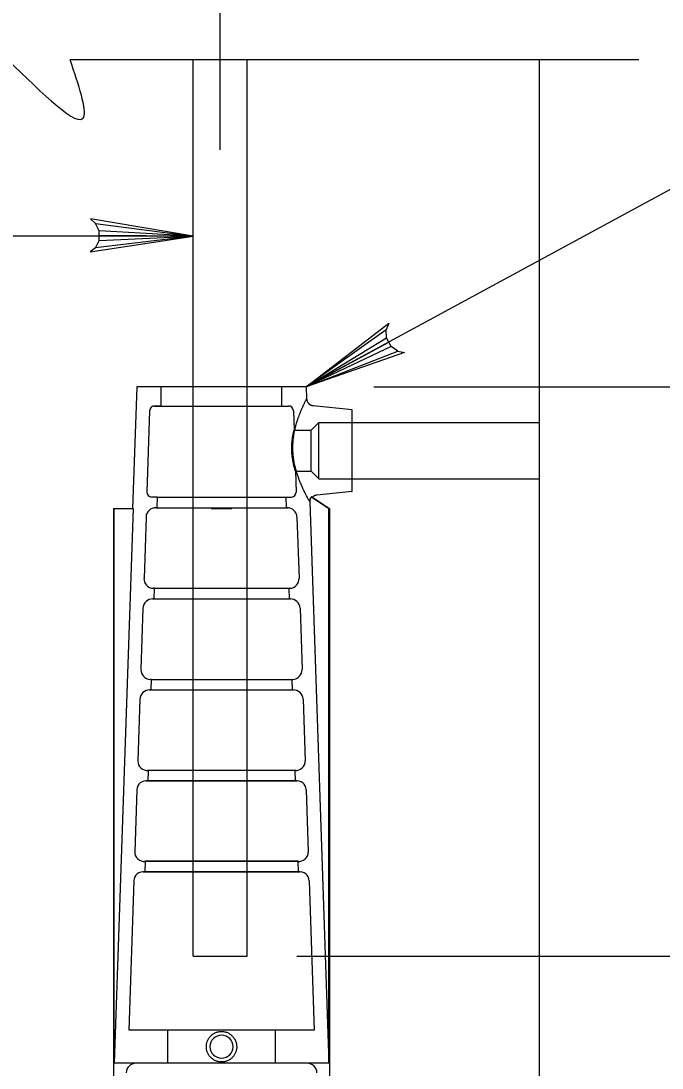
# Model space of a CAD drawing. Extents: x 641328 to 643024, y 298283 to 300065.
# Drawn here: x 641791.7 to 641815.37, y 299030.41 to 299069.09 of the extents above; entities that cross this region are included whole.
import ezdxf

# ---------------------------------------------------------------- set-up
doc = ezdxf.new("R2010")
doc.units = 0
doc.layers.add('2', color=7, linetype='Continuous')

msp = doc.modelspace()

# ---------------------------------------------------------------- linework, layer by layer
at = {"layer": '2'}
for p, q in [((641799.056, 299064.334), (641799.056, 299082.704)), ((641814.517, 299067.66), (641793.517, 299067.66)), ((641798.056, 299034.542), (641798.056, 299067.66)), ((641800.056, 299034.542), (641800.056, 299067.66)), ((641798.056, 299061.147), (641794.261, 299061.781)), ((641794.261, 299061.781), (641794.457, 299061.605)), ((641794.585, 299061.343), (641794.457, 299061.605)), ((641794.457, 299061.605), (641798.056, 299061.147)), ((641794.582, 299060.981), (641794.585, 299061.343)), ((641798.056, 299061.147), (641794.585, 299061.343)), ((641798.056, 299061.147), (641782.354, 299061.147)), ((641794.254, 299060.557), (641798.056, 299061.147)), ((641798.056, 299061.147), (641794.446, 299060.717)), ((641794.446, 299060.717), (641794.582, 299060.981)), ((641794.582, 299060.981), (641798.056, 299061.147)), ((641798.056, 299061.147), (641794.583, 299061.162)), ((641794.446, 299060.717), (641794.254, 299060.557)), ((641802.234, 299055.572), (641805.278, 299057.925)), ((641805.278, 299057.925), (641805.189, 299057.677)), ((641805.189, 299057.677), (641802.234, 299055.572)), ((641802.234, 299055.572), (641805.2, 299057.386)), ((641805.2, 299057.386), (641805.189, 299057.677)), ((641805.373, 299057.068), (641805.2, 299057.386)), ((641802.234, 299055.572), (641805.287, 299057.227)), ((641805.373, 299057.068), (641802.234, 299055.572)), ((641805.618, 299056.899), (641805.373, 299057.068)), ((641802.234, 299055.572), (641805.618, 299056.899)), ((641805.864, 299056.85), (641802.234, 299055.572)), ((641805.618, 299056.899), (641805.864, 299056.85)), ((641795.975, 299055.572), (641795.821, 299051.082)), ((641802.234, 299055.572), (641795.975, 299055.572)), ((641796.871, 299054.861), (641796.871, 299055.572)), ((641801.338, 299054.861), (641801.338, 299055.572)), ((641802.234, 299055.572), (641802.249, 299055.135)), ((641804.734, 299055.572), (641825.398, 299055.572)), ((641796.45, 299054.696), (641796.349, 299051.688)), ((641796.627, 299054.868), (641801.582, 299054.868)), ((641796.847, 299054.861), (641796.633, 299054.868)), ((641796.847, 299054.861), (641801.362, 299054.861)), ((641801.362, 299054.861), (641801.576, 299054.868)), ((641801.76, 299054.696), (641801.784, 299053.979)), ((641803.928, 299054.732), (641802.489, 299054.879)), ((641803.928, 299053.219), (641803.928, 299054.732)), ((641801.784, 299053.979), (641802.418, 299053.979)), ((641802.418, 299053.979), (641802.696, 299054.256)), ((641802.418, 299053.219), (641802.418, 299053.979)), ((641802.696, 299053.219), (641802.696, 299054.256)), ((641802.696, 299054.256), (641803.928, 299054.256)), ((641803.928, 299054.256), (641810.845, 299054.256)), ((641802.418, 299052.46), (641802.418, 299053.219)), ((641802.696, 299052.183), (641802.696, 299053.219)), ((641803.928, 299051.707), (641803.928, 299053.219)), ((641801.835, 299052.46), (641801.861, 299051.688)), ((641801.835, 299052.46), (641802.418, 299052.46)), ((641802.418, 299052.46), (641802.696, 299052.183)), ((641802.696, 299052.183), (641803.928, 299052.183)), ((641803.928, 299052.183), (641810.845, 299052.183)), ((641803.928, 299051.707), (641802.62, 299051.573)), ((641796.734, 299051.497), (641796.52, 299051.504)), ((641796.734, 299051.497), (641796.721, 299051.104)), ((641796.734, 299051.497), (641801.475, 299051.497)), ((641801.475, 299051.497), (641801.689, 299051.504)), ((641801.475, 299051.497), (641801.488, 299051.104)), ((641802.364, 299051.327), (641803.07, 299030.591)), ((641802.428, 299051.512), (641803.07, 299051.082)), ((641802.462, 299051.5), (641803.088, 299051.082)), ((641795.121, 299051.082), (641795.121, 299004.614)), ((641795.121, 299051.082), (641795.14, 299051.082)), ((641795.837, 299051.082), (641795.14, 299030.591)), ((641795.14, 299030.591), (641795.14, 299051.082)), ((641795.14, 299051.082), (641795.837, 299051.082)), ((641796.673, 299051.106), (641801.536, 299051.106)), ((641796.721, 299051.104), (641796.685, 299051.106)), ((641796.721, 299051.104), (641801.488, 299051.104)), ((641798.723, 299051.082), (641799.486, 299051.082)), ((641801.488, 299051.104), (641801.524, 299051.106)), ((641803.07, 299030.591), (641803.07, 299051.082)), ((641803.07, 299051.082), (641803.088, 299051.082)), ((641803.088, 299051.082), (641803.088, 299012.175)), ((641796.317, 299050.762), (641796.242, 299048.502)), ((641801.892, 299050.762), (641801.968, 299048.502)), ((641796.621, 299048.134), (641796.585, 299048.135)), ((641796.621, 299048.134), (641796.608, 299047.741)), ((641796.621, 299048.134), (641801.588, 299048.134)), ((641801.588, 299048.134), (641801.624, 299048.135)), ((641801.588, 299048.134), (641801.601, 299047.741)), ((641796.56, 299047.743), (641801.649, 299047.743)), ((641796.608, 299047.741), (641796.572, 299047.742)), ((641796.608, 299047.741), (641801.601, 299047.741)), ((641801.601, 299047.741), (641801.637, 299047.742)), ((641796.204, 299047.399), (641796.129, 299045.139)), ((641802.005, 299047.399), (641802.081, 299045.139)), ((641796.508, 299044.77), (641796.472, 299044.772)), ((641796.508, 299044.77), (641796.495, 299044.378)), ((641796.508, 299044.77), (641801.701, 299044.77)), ((641801.701, 299044.77), (641801.737, 299044.772)), ((641801.701, 299044.77), (641801.714, 299044.378)), ((641796.447, 299044.379), (641801.762, 299044.379)), ((641796.495, 299044.378), (641796.459, 299044.379)), ((641796.495, 299044.378), (641801.714, 299044.378)), ((641801.714, 299044.378), (641801.75, 299044.379)), ((641796.091, 299044.036), (641796.015, 299041.763)), ((641802.118, 299044.036), (641802.194, 299041.763)), ((641801.851, 299041.408), (641796.358, 299041.408)), ((641796.395, 299041.41), (641796.382, 299041.018)), ((641801.814, 299041.41), (641796.395, 299041.41)), ((641801.814, 299041.41), (641801.827, 299041.018)), ((641796.322, 299041.023), (641801.887, 299041.023)), ((641801.827, 299041.018), (641796.382, 299041.018)), ((641795.979, 299040.692), (641795.902, 299038.402)), ((641802.23, 299040.692), (641802.307, 299038.402)), ((641801.964, 299038.048), (641796.245, 299038.048)), ((641796.282, 299038.05), (641796.269, 299037.657)), ((641801.927, 299038.05), (641796.282, 299038.05)), ((641801.927, 299038.05), (641801.94, 299037.657)), ((641796.209, 299037.663), (641802, 299037.663)), ((641801.94, 299037.657), (641796.269, 299037.657)), ((641795.866, 299037.331), (641795.681, 299031.814)), ((641802.343, 299037.331), (641802.528, 299031.814)), ((641798.056, 299034.542), (641800.056, 299034.542)), ((641801.889, 299034.542), (641825.398, 299034.542)), ((641802.528, 299031.814), (641795.681, 299031.814)), ((641798.723, 299030.591), (641795.14, 299030.591)), ((641799.486, 299030.591), (641798.723, 299030.591)), ((641803.07, 299030.591), (641799.486, 299030.591))]:
    msp.add_line(p, q, dxfattribs=at)
for points in [[(641810.845, 299004.614), (641810.845, 299067.66)], [(641828.285, 299067.246), (641823.765, 299067.246), (641802.234, 299055.572)]]:
    msp.add_lwpolyline(points, dxfattribs=at)
for centre, radius, start, end in [((641796.627, 299054.69), 0.178, 88.0756, 178.0756), ((641801.582, 299054.69), 0.178, 1.9244, 91.9244), ((641796.526, 299051.682), 0.178, 178.0756, 268.0756), ((641801.683, 299051.682), 0.178, 271.9244, 1.9244), ((641796.673, 299050.75), 0.356, 88.0756, 178.0756), ((641801.536, 299050.75), 0.356, 1.9244, 91.9244), ((641796.597, 299048.49), 0.356, 178.0756, 268.0756), ((641801.612, 299048.49), 0.356, 271.9244, 1.9244), ((641796.56, 299047.387), 0.356, 88.0756, 178.0756), ((641801.649, 299047.387), 0.356, 1.9244, 91.9244), ((641796.484, 299045.127), 0.356, 178.0756, 268.0756), ((641801.725, 299045.127), 0.356, 271.9244, 1.9244), ((641796.447, 299044.024), 0.356, 88.0756, 178.0756), ((641801.762, 299044.024), 0.356, 1.9244, 91.9244), ((641796.358, 299041.751), 0.343, 178.0756, 276.282), ((641801.851, 299041.751), 0.343, 263.718, 1.9244), ((641796.322, 299040.68), 0.343, 79.8693, 178.0756), ((641801.887, 299040.68), 0.343, 1.9244, 100.1307), ((641796.245, 299038.39), 0.343, 178.0756, 276.282), ((641801.964, 299038.39), 0.343, 263.718, 1.9244), ((641796.209, 299037.32), 0.343, 79.8693, 178.0756), ((641802, 299037.32), 0.343, 1.9244, 100.1307), ((641799.105, 299031.203), 0.427, 360, 180), ((641799.105, 299031.203), 0.427, 180, 360), ((641795.94, 299030.235), 0.356, 90, 180), ((641802.27, 299030.235), 0.356, 360, 90)]:
    msp.add_arc(centre, radius, start, end, dxfattribs=at)
msp.add_spline([(641788.893, 299067.66), (641788.393, 299069.785), (641794.017, 299065.535), (641793.517, 299067.66)], degree=3, dxfattribs=at)
for points, degree in [([(641802.351, 299051.351), (641802.343, 299051.366), (641802.333, 299051.383), (641802.312, 299051.422), (641802.3, 299051.443), (641802.262, 299051.515), (641802.232, 299051.572), (641802.183, 299051.671), (641802.166, 299051.706), (641802.131, 299051.779), (641802.113, 299051.818), (641802.077, 299051.897), (641802.059, 299051.939), (641802.023, 299052.025), (641802.005, 299052.07), (641801.951, 299052.209), (641801.916, 299052.306), (641801.854, 299052.511), (641801.825, 299052.62), (641801.78, 299052.841), (641801.762, 299052.955), (641801.741, 299053.188), (641801.738, 299053.304), (641801.743, 299053.477), (641801.746, 299053.535), (641801.756, 299053.649), (641801.763, 299053.706), (641801.787, 299053.872), (641801.809, 299053.979), (641801.848, 299054.132), (641801.861, 299054.183), (641801.89, 299054.28), (641801.905, 299054.327), (641801.951, 299054.463), (641801.982, 299054.547), (641802.03, 299054.665), (641802.045, 299054.702), (641802.076, 299054.773), (641802.09, 299054.806), (641802.119, 299054.869), (641802.132, 299054.898), (641802.158, 299054.952), (641802.17, 299054.976), (641802.202, 299055.043), (641802.22, 299055.077), (641802.237, 299055.112), (641802.242, 299055.121), (641802.248, 299055.133), (641802.249, 299055.135), (641802.249, 299055.135)], 3), ([(641802.249, 299055.135), (641802.25, 299055.12), (641802.252, 299055.104), (641802.255, 299055.088), (641802.259, 299055.072), (641802.263, 299055.057), (641802.269, 299055.042), (641802.276, 299055.028), (641802.283, 299055.014), (641802.292, 299055), (641802.3, 299054.987), (641802.31, 299054.974), (641802.321, 299054.962), (641802.332, 299054.951), (641802.344, 299054.94), (641802.357, 299054.931), (641802.369, 299054.921), (641802.383, 299054.913), (641802.397, 299054.906), (641802.412, 299054.899), (641802.427, 299054.893), (641802.442, 299054.888), (641802.457, 299054.884), (641802.473, 299054.881), (641802.489, 299054.879)], 3), ([(641801.7, 299053.219), (641801.699, 299053.269), (641801.698, 299053.319), (641801.701, 299053.416), (641801.703, 299053.465), (641801.71, 299053.557), (641801.715, 299053.6), (641801.725, 299053.683), (641801.731, 299053.722), (641801.74, 299053.774), (641801.743, 299053.791), (641801.749, 299053.822), (641801.752, 299053.837), (641801.76, 299053.878), (641801.765, 299053.902), (641801.774, 299053.94), (641801.778, 299053.954), (641801.782, 299053.974), (641801.784, 299053.979), (641801.784, 299053.979)], 3), ([(641801.835, 299052.46), (641801.835, 299052.46), (641801.833, 299052.465), (641801.827, 299052.485), (641801.823, 299052.499), (641801.812, 299052.537), (641801.805, 299052.561), (641801.79, 299052.616), (641801.782, 299052.648), (641801.77, 299052.7), (641801.765, 299052.719), (641801.757, 299052.757), (641801.753, 299052.777), (641801.741, 299052.838), (641801.734, 299052.882), (641801.72, 299052.974), (641801.714, 299053.022), (641801.708, 299053.095), (641801.706, 299053.119), (641801.703, 299053.169), (641801.701, 299053.194), (641801.7, 299053.219)], 3), ([(641802.62, 299051.573), (641802.603, 299051.571), (641802.587, 299051.568), (641802.571, 299051.563), (641802.555, 299051.558), (641802.539, 299051.552), (641802.524, 299051.544), (641802.51, 299051.537), (641802.495, 299051.528), (641802.482, 299051.517), (641802.475, 299051.512), (641802.468, 299051.506), (641802.462, 299051.5)], 3), ([(641802.364, 299051.327), (641802.363, 299051.361), (641802.368, 299051.394), (641802.384, 299051.441), (641802.391, 299051.456), (641802.407, 299051.485), (641802.417, 299051.499), (641802.428, 299051.512)], 3), ([(641802.428, 299051.512), (641802.417, 299051.499), (641802.407, 299051.486), (641802.391, 299051.457), (641802.384, 299051.441), (641802.374, 299051.41), (641802.37, 299051.393), (641802.365, 299051.361), (641802.364, 299051.344), (641802.364, 299051.327)], 3), ([(641802.428, 299051.512), (641802.45, 299051.504), (641802.462, 299051.5), (641802.462, 299051.5), (641802.462, 299051.5), (641802.462, 299051.5)], 3), ([(641802.462, 299051.5), (641802.462, 299051.5), (641802.459, 299051.501), (641802.447, 299051.505), (641802.439, 299051.508), (641802.428, 299051.512)], 3), ([(641797.113, 299031.814), (641797.113, 299031.407), (641797.113, 299030.999), (641797.113, 299030.591)], 2), ([(641798.544, 299031.203), (641798.544, 299031.239), (641798.547, 299031.276), (641798.562, 299031.348), (641798.573, 299031.384), (641798.601, 299031.452), (641798.618, 299031.484), (641798.659, 299031.546), (641798.682, 299031.574), (641798.721, 299031.613), (641798.734, 299031.625), (641798.763, 299031.649), (641798.778, 299031.66), (641798.823, 299031.691), (641798.856, 299031.708), (641798.923, 299031.736), (641798.959, 299031.747), (641799.031, 299031.762), (641799.067, 299031.765), (641799.141, 299031.765), (641799.178, 299031.762), (641799.25, 299031.747), (641799.285, 299031.736), (641799.354, 299031.708), (641799.386, 299031.691), (641799.447, 299031.65), (641799.475, 299031.626), (641799.527, 299031.574), (641799.55, 299031.546), (641799.581, 299031.5), (641799.59, 299031.484), (641799.608, 299031.451), (641799.616, 299031.435), (641799.637, 299031.384), (641799.647, 299031.349), (641799.662, 299031.276), (641799.665, 299031.239), (641799.665, 299031.203)], 3), ([(641801.096, 299030.591), (641801.096, 299030.999), (641801.096, 299031.407), (641801.096, 299031.814)], 2), ([(641799.665, 299031.203), (641799.666, 299031.184), (641799.665, 299031.166), (641799.661, 299031.129), (641799.658, 299031.11), (641799.648, 299031.056), (641799.637, 299031.021), (641799.609, 299030.953), (641799.592, 299030.92), (641799.552, 299030.859), (641799.529, 299030.83), (641799.477, 299030.778), (641799.448, 299030.754), (641799.388, 299030.713), (641799.355, 299030.695), (641799.287, 299030.667), (641799.252, 299030.656), (641799.179, 299030.641), (641799.142, 299030.637), (641799.068, 299030.637), (641799.031, 299030.641), (641798.977, 299030.652), (641798.959, 299030.656), (641798.923, 299030.667), (641798.906, 299030.674), (641798.855, 299030.695), (641798.822, 299030.712), (641798.761, 299030.754), (641798.733, 299030.778), (641798.681, 299030.83), (641798.657, 299030.859), (641798.617, 299030.92), (641798.6, 299030.953), (641798.572, 299031.021), (641798.561, 299031.056), (641798.547, 299031.128), (641798.544, 299031.166), (641798.544, 299031.203)], 3)]:
    msp.add_open_spline(points, degree=degree, dxfattribs=at)

doc.saveas('drawing.dxf')
